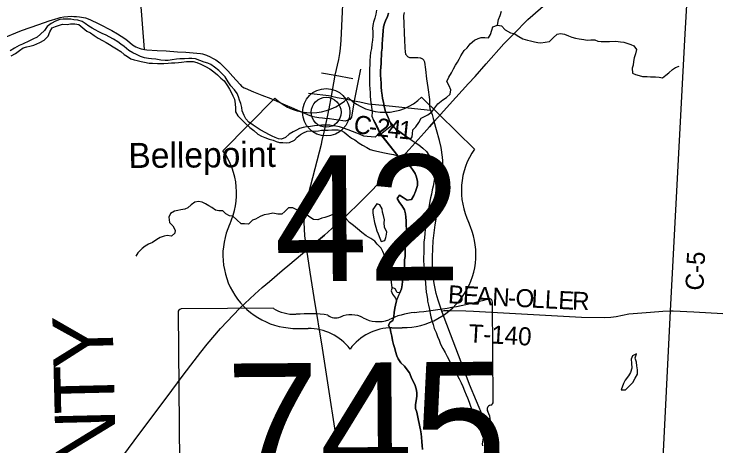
# Model space of a CAD drawing. Extents: x 114604 to 551442, y 316898 to 567001.
# Drawn here: x 158267 to 169929, y 484730 to 491906 of the extents above; entities that cross this region are included whole.
import ezdxf

# ---------------------------------------------------------------- set-up
doc = ezdxf.new("R2010")
doc.units = 0
for name, color, linetype in [('_CIVIL_CONSTRUCTION', 7, 'Continuous'), ('BD_X_Building', 7, 'Continuous'), ('DV_X_County_Line', 7, 'Continuous'), ('GE_P_Alignment_1000_Cardinal_Points', 7, 'Continuous'), ('GE_P_Alignment_1000_Stations', 7, 'Continuous'), ('GE_P_Alignment_100_Distances', 7, 'Continuous'), ('GE_P_Alignment_500_Bearings', 7, 'Continuous'), ('GE_P_Alignment_500_Cardinal_Points', 7, 'Continuous'), ('GE_P_Alignment_500_Curve_Data', 7, 'Continuous'), ('GE_X_Alignment', 7, 'Continuous'), ('MT_X_Edge_Line', 7, 'Continuous'), ('PM_P_Cells', 7, 'Continuous'), ('PM_P_CL_Double_Solid', 7, 'Continuous'), ('PM_P_Crosswalk', 7, 'Continuous'), ('PM_X_Dotted_Line', 7, 'Continuous'), ('RD_X_RR_1', 7, 'Continuous'), ('VG_X_Tree_Line_Lt', 7, 'Continuous')]:
    doc.layers.add(name, color=color, linetype=linetype)

msp = doc.modelspace()

# ---------------------------------------------------------------- linework, layer by layer
at = {"layer": '_CIVIL_CONSTRUCTION'}
for p, q in [((165247, 490122), (165167, 490030)), ((163427, 488233), (163130, 487988)), ((163188, 487618), (163130, 487988))]:
    msp.add_line(p, q, dxfattribs=at)
for points in [[(163680, 491250), (163692, 491335), (163704, 491471), (163725, 491940), (163753, 492558), (163791, 493949), (163823, 495217), (163825, 495520), (163819, 495706), (163809, 495795)], [(163503, 490331), (163544, 490541), (163605, 490890), (163662, 491153), (163680, 491250)], [(163389, 489807), (163420, 489941), (163469, 490170), (163499, 490310), (163503, 490331)], [(165354, 488929), (165377, 489064), (165392, 489234), (165393, 489281), (165389, 489466), (165385, 489528), (165362, 489687), (165336, 489803), (165287, 489983), (165247, 490122)], [(165167, 490030), (165079, 489930), (165029, 489875)], [(165029, 489875), (164830, 489658), (164656, 489460)], [(163130, 487988), (163096, 488223), (163088, 488449), (163102, 488628), (163126, 488788), (163374, 489745), (163389, 489807)], [(164656, 489460), (164509, 489294), (164219, 488979), (164009, 488771), (163803, 488572), (163608, 488397), (163427, 488233)], [(166422, 484399), (166183, 484923), (165832, 485751), (165696, 486120), (165562, 486473), (165412, 486867), (165376, 486969), (165311, 487152), (165280, 487263), (165245, 487432), (165229, 487546), (165220, 487660), (165220, 487719), (165218, 487870), (165233, 488139), (165263, 488406), (165354, 488929)], [(165414, 472144), (165393, 472292), (164982, 475026), (164955, 475217), (164801, 476218), (164697, 477030), (164572, 478083), (164536, 478392), (164437, 479186), (164365, 479750), (164292, 480291), (164243, 480668), (164204, 480939), (164040, 482055), (163927, 482826), (163710, 484304), (163390, 486353), (163255, 487194), (163188, 487618)]]:
    msp.add_lwpolyline(points, dxfattribs=at)
at = {"layer": 'DV_X_County_Line'}
for p, q in [((164354, 489911), (164539, 490055)), ((164338, 489938), (164644, 489548)), ((164623, 487139), (164679, 487273))]:
    msp.add_line(p, q, dxfattribs=at)
for points in [[(164288, 491970), (164280, 491902), (164262, 491836), (164238, 491770)], [(164440, 491794), (164472, 491864), (164486, 491920)], [(164238, 491770), (164232, 491746), (164225, 491674), (164229, 491608), (164227, 491538), (164223, 491474), (164214, 491405), (164204, 491335), (164190, 491269), (164182, 491203), (164178, 491135), (164176, 491065), (164171, 490994), (164171, 490926), (164175, 490860), (164173, 490798), (164175, 490730), (164180, 490662), (164182, 490596), (164182, 490545), (164190, 490477), (164200, 490405), (164217, 490273), (164213, 490209), (164239, 490143), (164323, 489964), (164354, 489911)], [(164539, 490055), (164482, 490187), (164460, 490237), (164435, 490306), (164417, 490378), (164403, 490442), (164391, 490504), (164382, 490558), (164372, 490626), (164368, 490694), (164366, 490760), (164362, 490823), (164357, 490889), (164357, 490959), (164361, 491027), (164365, 491081), (164369, 491149), (164374, 491219), (164374, 491270), (164382, 491340), (164386, 491408), (164388, 491482), (164396, 491554), (164399, 491626), (164405, 491695), (164429, 491766), (164440, 491794)], [(164512, 490117), (164558, 490055), (164609, 489989), (164677, 489945), (164739, 489905), (164810, 489856), (164880, 489804), (164932, 489770), (164995, 489732), (165061, 489680), (165119, 489622), (165161, 489560), (165200, 489496), (165228, 489446), (165242, 489376), (165250, 489311), (165253, 489245), (165251, 489179), (165239, 489109), (165229, 489049), (165213, 488985), (165201, 488914), (165188, 488850), (165178, 488796), (165162, 488724), (165154, 488672), (165136, 488594), (165124, 488533), (165114, 488481), (165103, 488377), (165097, 488327), (165091, 488261), (165085, 488186), (165077, 488118), (165076, 488052), (165074, 487984), (165074, 487928), (165072, 487874), (165072, 487804), (165075, 487737), (165079, 487685), (165083, 487617), (165087, 487567), (165097, 487499), (165104, 487427), (165108, 487357), (165114, 487287), (165124, 487234), (165136, 487164)], [(164644, 489548), (164708, 489506), (164777, 489453), (164835, 489387), (164889, 489323), (164934, 489258), (164956, 489196), (164970, 489126), (164970, 489058), (164955, 489006), (164937, 488956), (164907, 488890), (164869, 488823), (164799, 488815), (164734, 488859), (164670, 488895), (164634, 488841), (164674, 488777), (164711, 488725), (164755, 488655), (164771, 488585), (164777, 488534), (164780, 488468), (164784, 488400), (164786, 488334), (164782, 488262), (164772, 488204), (164767, 488140), (164771, 488075), (164767, 488005), (164767, 487943), (164763, 487879), (164757, 487823), (164754, 487753), (164752, 487697), (164742, 487640), (164732, 487590), (164730, 487526), (164722, 487460), (164717, 487406), (164703, 487342), (164679, 487273)], [(164679, 487273), (164632, 487277), (164602, 487339), (164552, 487365), (164534, 487305), (164554, 487253), (164604, 487187), (164623, 487139)], [(164623, 487139), (164679, 487273)], [(165136, 487164), (165138, 487136), (165151, 487070), (165167, 487000), (165181, 486930), (165193, 486874), (165210, 486814), (165228, 486748), (165250, 486684), (165278, 486613), (165303, 486551), (165329, 486489), (165355, 486421), (165393, 486349), (165428, 486285), (165462, 486219), (165490, 486169), (165514, 486119), (165559, 486043), (165593, 485975), (165627, 485909), (165664, 485845), (165698, 485779), (165724, 485717), (165752, 485645), (165777, 485580), (165799, 485528), (165827, 485458), (165853, 485392), (165876, 485326), (165904, 485266), (165922, 485204), (165959, 485132), (165983, 485070), (166005, 485004), (166033, 484932), (166064, 484864), (166084, 484814), (166126, 484743), (166164, 484677)], [(164623, 487139), (164605, 487071), (164591, 487021), (164582, 486948), (164576, 486882), (164562, 486812), (164508, 486782), (164490, 486732), (164514, 486682), (164528, 486622), (164543, 486553), (164555, 486481), (164573, 486415), (164595, 486347), (164604, 486297), (164628, 486229), (164650, 486179), (164692, 486111), (164757, 486057), (164801, 485993), (164835, 485943), (164863, 485875), (164886, 485823), (164926, 485751), (164946, 485681), (164958, 485618), (164959, 485556), (164949, 485480), (164935, 485418), (164939, 485352), (164957, 485290), (164972, 485238), (164988, 485154), (164996, 485103), (165008, 485047), (165018, 484997), (165031, 484929), (165037, 484879), (165045, 484799), (165049, 484737), (165053, 484669)]]:
    msp.add_lwpolyline(points, dxfattribs=at)
at = {"layer": 'GE_P_Alignment_1000_Cardinal_Points'}
for p, q in [((164022, 490988), (163918, 490465)), ((163544, 490541), (163160, 490584))]:
    msp.add_line(p, q, dxfattribs=at)
for points in [[(160432, 491317), (160234, 493882), (160233, 493897)], [(165188, 490309), (165180, 490337), (165176, 490376), (165178, 490439), (165174, 490484), (165146, 490686), (165127, 490828), (165110, 490983), (165090, 491105), (165087, 491116), (165082, 491127), (165075, 491137), (165068, 491146), (165059, 491155), (165049, 491162), (165039, 491168), (165027, 491172), (165015, 491175), (164975, 491177), (164856, 491178), (164844, 491181), (164832, 491185), (164821, 491190), (164810, 491197), (164800, 491206), (164792, 491215), (164785, 491225), (164779, 491236), (164774, 491248), (164771, 491260), (164760, 491459), (164746, 491881), (164756, 491933)], [(163378, 490930), (163605, 490890), (163897, 490837)], [(163918, 490465), (163875, 490190), (163844, 490155), (163768, 490127), (163469, 490170)], [(165376, 486969), (165414, 486978), (165484, 486982), (165772, 486976), (165901, 486971), (167693, 486869), (168074, 486862), (168182, 486868), (168270, 486879), (168482, 486925), (168844, 486953), (169044, 486967), (169176, 486977)], [(169176, 486977), (169218, 486974), (169562, 486956), (170041, 486930), (171344, 486860), (172857, 486776), (174403, 486694), (174414, 486693)]]:
    msp.add_lwpolyline(points, dxfattribs=at)
at = {"layer": 'GE_P_Alignment_1000_Stations'}
for p, q in [((165167, 490030), (165247, 490122)), ((163130, 487988), (163427, 488233)), ((162849, 487751), (163130, 487988))]:
    msp.add_line(p, q, dxfattribs=at)
for points in [[(165817, 490750), (165926, 490871), (166112, 491079), (166405, 491411), (166563, 491573), (166801, 491814), (167227, 492189), (167709, 492595), (167971, 492812), (168319, 493108), (168672, 493408), (168860, 493569), (168901, 493604)], [(165503, 490403), (165607, 490517), (165817, 490750)], [(165247, 490122), (165360, 490245), (165503, 490403)], [(165029, 489875), (165079, 489930), (165167, 490030)], [(164656, 489460), (164830, 489658), (165029, 489875)], [(163427, 488233), (163608, 488397), (163803, 488572), (164009, 488771), (164219, 488979), (164509, 489294), (164656, 489460)], [(162509, 487462), (162724, 487646), (162849, 487751)], [(157951, 481708), (158690, 482701), (159511, 483795), (160265, 484815), (160887, 485651), (161079, 485909), (161258, 486142), (161369, 486287), (161474, 486424), (161696, 486682), (162016, 487018), (162265, 487252), (162389, 487361), (162509, 487462)]]:
    msp.add_lwpolyline(points, dxfattribs=at)
at = {"layer": 'GE_P_Alignment_500_Bearings'}
for points in [[(168821, 480058), (169026, 484047), (169039, 484304), (169176, 486977), (169413, 491479), (169537, 493692)], [(158041, 491490), (158392, 491630), (158681, 491733), (158850, 491792), (159000, 491840), (159031, 491849), (159095, 491861), (159160, 491867), (159214, 491868), (159260, 491867), (159306, 491865), (159352, 491861), (159455, 491845), (159525, 491816), (159678, 491744), (159889, 491635), (159987, 491577), (160046, 491541), (160124, 491486), (160188, 491431), (160237, 491393), (160264, 491377), (160291, 491363), (160319, 491350), (160348, 491339), (160377, 491329), (160407, 491321), (160432, 491317), (160473, 491311), (160643, 491299), (160795, 491292), (160980, 491279), (161120, 491271), (161365, 491252), (161398, 491243), (161462, 491222), (161524, 491194), (161567, 491171), (161617, 491145), (161641, 491130), (161686, 491097), (161727, 491058), (161744, 491039), (161820, 490961), (161900, 490871), (161955, 490805), (162023, 490733), (162047, 490708), (162061, 490697), (162091, 490679), (162107, 490672), (162245, 490616), (162386, 490560), (162531, 490502), (162731, 490415), (162914, 490338), (163015, 490294), (163092, 490258), (163184, 490221), (163217, 490211), (163266, 490200), (163330, 490187), (163392, 490179), (163469, 490170)], [(163544, 490541), (163633, 490522), (163768, 490499), (163918, 490465), (164010, 490449), (164155, 490415), (164218, 490406), (164497, 490379)], [(164497, 490379), (165188, 490309), (165200, 490278), (165215, 490237), (165231, 490173), (165247, 490122)]]:
    msp.add_lwpolyline(points, dxfattribs=at)
at = {"layer": 'GE_P_Alignment_500_Cardinal_Points'}
for p, q in [((165915, 489662), (165038, 490526)), ((162602, 490509), (161738, 489632)), ((162978, 486683), (163152, 486684)), ((164544, 486694), (164718, 486695))]:
    msp.add_line(p, q, dxfattribs=at)
for centre, radius, start, end in [((164425, 491143), 870, 225.9854, 314.8394), ((163207, 491135), 870, 225.9854, 314.8394), ((160746, 488927), 1218, 334.9595, 35.4133), ((166918, 488971), 1218, 145.4115, 205.8653), ((164723, 487914), 1218, 269.7742, 25.5805), ((162955, 487901), 1218, 155.2443, 271.0507), ((163158, 485814), 870, 37.2823, 90.4124), ((164550, 485824), 870, 90.4124, 143.5425)]:
    msp.add_arc(centre, radius, start, end, dxfattribs=at)
at = {"layer": 'GE_P_Alignment_500_Curve_Data'}
for p, q in [((166227, 485463), (166215, 487122)), ((160996, 486951), (161019, 483781)), ((162576, 487017), (161047, 487006)), ((166227, 485464), (166227, 485463))]:
    msp.add_line(p, q, dxfattribs=at)
for centre, major_axis, ratio, start_param, end_param in [((164325, 491351), (5536, 40), 0.800001, 4.814396, 5.042371), ((166157, 487128), (58.1, 0.4), 0.8, 6.141152, 7.989035), ((161055, 486958), (60.5, 0.4), 0.8, 1.712693, 3.28349), ((162937, 487387), (587, 4), 0.8, 4.042523, 4.731795), ((163147, 485241), (2106, 15), 0.8, 1.404758, 1.657858), ((163863, 486628), (352, 3), 0.8, 0.950623, 2.079405), ((165069, 486066), (1114, 8), 0.8, 1.699011, 2.107814), ((163612, 486993), (169, 1), 0.8, 3.836095, 5.185415), ((164314, 487134), (423, 3), 0.8, 4.081561, 5.145723), ((166215, 485342), (89.9, 0.6), 0.8, 1.883978, 3.671073), ((166165, 485456), (62.2, 0.4), 0.8, 5.05454, 6.418171), ((165644, 485128), (540, 4), 0.8, 5.934695, 6.695948), ((166440, 484771), (393, 3), 0.8, 2.387724, 3.262537)]:
    msp.add_ellipse(centre, major_axis=major_axis, ratio=ratio, start_param=start_param, end_param=end_param, dxfattribs=at)
at = {"layer": 'GE_X_Alignment'}
for radius in [393, 249]:
    msp.add_circle((163453, 490274), radius, dxfattribs=at)
at = {"layer": 'MT_X_Edge_Line'}
for points in [[(164293, 488751), (164229, 488659), (164227, 488605), (164238, 488533), (164258, 488444), (164280, 488364), (164297, 488306), (164315, 488256), (164343, 488180), (164368, 488128), (164428, 488142), (164444, 488193)], [(164444, 488193), (164451, 488217), (164459, 488283), (164423, 488363), (164414, 488437), (164420, 488487), (164404, 488561), (164390, 488615), (164381, 488672), (164343, 488736), (164293, 488751)], [(168595, 486171), (168588, 486193), (168608, 486262), (168544, 486229), (168518, 486171), (168524, 486103), (168529, 486023), (168509, 485952), (168477, 485896), (168423, 485824), (168393, 485769), (168356, 485663)], [(168356, 485663), (168426, 485665), (168486, 485722), (168550, 485784), (168588, 485854), (168623, 485925), (168623, 485993), (168617, 486061), (168608, 486125), (168595, 486171)]]:
    msp.add_lwpolyline(points, dxfattribs=at)
at = {"layer": 'PM_P_Cells'}
for points in [[(166298, 491721), (166316, 491815), (166342, 491879), (166367, 491955)], [(164338, 489938), (164268, 489862), (164199, 489864), (164133, 489869), (164077, 489879), (164015, 489905), (163963, 489929), (163818, 489984), (163740, 490012), (163672, 490034), (163613, 490042), (163563, 490049), (163511, 490057), (163443, 490059), (163377, 490057), (163313, 490052), (163257, 490046), (163190, 490040), (163124, 490032), (163068, 490023), (163012, 490007), (162960, 489979), (162906, 489948), (162840, 489908), (162778, 489854), (162710, 489827), (162660, 489833), (162606, 489853), (162556, 489879), (162503, 489907), (162449, 489934), (162357, 489984), (162292, 490026), (162240, 490060), (162168, 490108), (162119, 490166), (162093, 490218), (162059, 490300), (162050, 490354), (162036, 490422), (162012, 490474), (161997, 490528), (161973, 490584), (161929, 490648), (161868, 490714), (161824, 490780), (161775, 490860), (161667, 490968), (161596, 491021), (161538, 491067), (161486, 491089), (161428, 491107), (161353, 491135), (161281, 491162), (161223, 491168), (161171, 491168), (161101, 491164), (161022, 491161), (160964, 491157), (160894, 491147), (160828, 491132), (160776, 491132), (160708, 491138), (160624, 491154), (160551, 491161), (160499, 491169), (160433, 491179), (160369, 491201), (160300, 491232), (160240, 491260), (160172, 491302), (160095, 491364), (160041, 491408), (159989, 491444), (159920, 491489), (159848, 491529), (159798, 491557), (159732, 491585), (159677, 491613), (159615, 491646), (159565, 491670), (159511, 491704), (159446, 491748), (159396, 491780), (159328, 491804), (159261, 491811), (159209, 491821), (159137, 491823), (159081, 491819), (159027, 491814), (158953, 491788), (158883, 491746), (158817, 491699), (158771, 491635)], [(158648, 491410), (158698, 491432), (158770, 491472), (158832, 491539), (158863, 491609), (158903, 491677), (158953, 491698), (159003, 491716), (159071, 491740), (159148, 491733), (159204, 491741), (159276, 491743), (159342, 491730), (159412, 491678), (159475, 491624), (159537, 491592), (159599, 491548), (159666, 491504), (159734, 491469), (159800, 491431), (159851, 491399), (159915, 491363), (159971, 491327), (160040, 491281), (160096, 491236), (160152, 491200), (160207, 491164), (160263, 491146), (160313, 491132), (160381, 491118), (160433, 491105), (160510, 491089), (160566, 491087), (160650, 491084), (160704, 491086), (160754, 491086), (160830, 491092), (160884, 491093), (160937, 491095), (160997, 491099), (161051, 491105), (161131, 491120), (161183, 491120), (161245, 491116), (161303, 491102), (161370, 491071), (161446, 491037), (161518, 490997), (161587, 490947), (161645, 490897), (161703, 490839), (161756, 490796), (161814, 490712), (161847, 490660), (161873, 490606), (161903, 490546), (161929, 490490), (161940, 490415), (161944, 490343), (161946, 490283), (161985, 490213), (162053, 490151), (162114, 490089), (162184, 490019), (162249, 489972), (162317, 489912), (162381, 489878), (162433, 489854), (162506, 489826), (162572, 489809), (162622, 489789), (162680, 489773), (162733, 489771), (162795, 489767), (162845, 489772), (162927, 489810), (162973, 489862), (163025, 489907), (163075, 489935), (163137, 489961), (163197, 489968), (163273, 489960), (163325, 489964), (163377, 489974), (163431, 489977), (163487, 489979), (163547, 489983), (163598, 489981), (163650, 489980), (163702, 489970), (163754, 489944), (163819, 489886), (163875, 489842), (163929, 489814), (163999, 489763), (164058, 489725), (164126, 489689), (164184, 489657), (164245, 489641), (164323, 489624), (164395, 489604)], [(164856, 489821), (164879, 489865), (164885, 489917), (164891, 489981), (164940, 490033), (164990, 490102), (165030, 490176), (165086, 490202), (165140, 490231), (165208, 490281), (165256, 490347), (165310, 490416), (165389, 490480), (165453, 490517), (165513, 490577), (165523, 490645), (165497, 490713), (165458, 490787), (165490, 490856), (165536, 490930), (165566, 490994), (165599, 491055), (165633, 491105), (165661, 491155), (165693, 491211), (165745, 491302), (165794, 491342), (165848, 491411), (165920, 491471), (165978, 491499), (166030, 491514), (166090, 491514), (166151, 491512), (166182, 491566), (166208, 491639), (166224, 491691), (166298, 491721), (166366, 491710), (166429, 491644), (166515, 491594), (166579, 491584), (166652, 491534), (166720, 491495), (166796, 491471), (166850, 491463), (166917, 491443), (166971, 491435), (167021, 491430), (167093, 491436), (167161, 491450), (167225, 491509), (167293, 491573), (167349, 491583), (167413, 491570), (167481, 491542), (167536, 491522), (167598, 491504), (167658, 491495), (167734, 491481), (167788, 491471), (167849, 491477), (167915, 491478), (167967, 491458), (168023, 491448), (168089, 491448), (168159, 491451), (168268, 491455), (168342, 491445), (168396, 491438), (168450, 491422), (168514, 491400), (168565, 491380), (168607, 491318), (168591, 491246), (168568, 491180), (168558, 491117), (168552, 491057), (168538, 491007), (168541, 490925), (168591, 490901), (168655, 490885), (168709, 490867), (168785, 490868), (168842, 490862), (168922, 490860), (168984, 490857), (169042, 490847), (169098, 490893), (169148, 490930), (169208, 490982), (169258, 491016), (169320, 491041)], [(158771, 491635), (158707, 491574), (158651, 491524), (158577, 491490), (158523, 491461), (158407, 491403), (158351, 491382), (158275, 491340), (158205, 491293)], [(158218, 491209), (158290, 491250), (158356, 491300), (158418, 491343), (158480, 491361), (158530, 491373), (158594, 491389), (158648, 491410)], [(164644, 489548), (164338, 489938)], [(164395, 489604), (164449, 489592), (164507, 489582), (164572, 489573), (164644, 489548)], [(164552, 487365), (164531, 487489), (164543, 487563), (164546, 487634), (164548, 487704), (164516, 487756), (164451, 487832), (164421, 487894), (164392, 487962), (164364, 488014), (164302, 488080), (164259, 488134), (164193, 488177), (164117, 488223), (164044, 488275), (163974, 488335), (163909, 488395), (163841, 488445), (163791, 488499), (163720, 488556), (163658, 488586), (163602, 488588), (163550, 488572), (163480, 488545), (163430, 488525), (163380, 488513), (163314, 488487), (163245, 488492), (163181, 488534), (163113, 488580), (163044, 488612), (162966, 488651), (162900, 488685), (162826, 488685), (162768, 488623), (162714, 488580), (162648, 488580), (162569, 488600), (162495, 488583), (162421, 488569), (162355, 488541), (162281, 488498), (162231, 488482), (162161, 488415), (162095, 488423), (162041, 488421), (161967, 488489), (161902, 488547), (161848, 488556), (161784, 488584), (161735, 488636), (161667, 488634), (161615, 488648), (161555, 488694), (161502, 488721), (161450, 488755), (161394, 488781), (161330, 488791), (161272, 488783), (161208, 488734), (161156, 488686), (161106, 488663), (161038, 488655), (160986, 488643), (160934, 488629), (160868, 488590), (160840, 488532), (160852, 488444), (160907, 488388), (160945, 488316), (160941, 488266), (160885, 488217), (160813, 488229), (160761, 488215), (160697, 488195), (160637, 488160), (160569, 488112), (160499, 488083), (160445, 488049), (160395, 488009), (160325, 487936), (160289, 487882)]]:
    msp.add_lwpolyline(points, dxfattribs=at)
at = {"layer": 'PM_X_Dotted_Line'}
msp.add_line((163453, 490274), (163453, 490274), dxfattribs=at)
at = {"layer": 'VG_X_Tree_Line_Lt'}
for p, q in [((164354, 489911), (164539, 490055)), ((164644, 489548), (164354, 489911)), ((164623, 487139), (164679, 487273))]:
    msp.add_line(p, q, dxfattribs=at)
for points in [[(164288, 491970), (164280, 491902), (164262, 491836), (164238, 491770)], [(164486, 491920), (164472, 491864), (164440, 491794)], [(164238, 491770), (164232, 491746), (164225, 491674), (164229, 491608), (164227, 491538), (164223, 491474), (164214, 491405), (164204, 491335), (164190, 491269), (164182, 491203), (164178, 491135), (164176, 491065), (164171, 490994), (164171, 490926), (164175, 490860), (164173, 490798), (164175, 490730), (164180, 490662), (164182, 490596), (164182, 490545), (164190, 490477), (164200, 490405), (164217, 490273), (164213, 490209), (164239, 490143), (164276, 490077), (164316, 490007), (164338, 489938)], [(164440, 491794), (164429, 491766), (164405, 491695), (164399, 491626), (164396, 491554), (164388, 491482), (164386, 491408), (164382, 491340), (164374, 491270), (164374, 491219), (164369, 491149), (164365, 491081), (164361, 491027), (164357, 490959), (164357, 490889), (164362, 490823), (164366, 490760), (164368, 490694), (164372, 490626), (164382, 490558), (164391, 490504), (164403, 490442), (164417, 490378), (164435, 490306), (164460, 490237), (164482, 490187), (164512, 490117)], [(164539, 490055), (164880, 489804), (164932, 489770), (164995, 489732), (165061, 489680), (165119, 489622), (165161, 489560), (165200, 489496), (165228, 489446), (165242, 489376), (165250, 489311), (165253, 489245), (165251, 489179), (165239, 489109), (165229, 489049), (165213, 488985), (165201, 488914), (165188, 488850), (165178, 488796), (165162, 488724), (165154, 488672), (165136, 488594), (165124, 488533), (165114, 488481), (165103, 488377), (165097, 488327), (165091, 488261), (165085, 488186), (165077, 488118), (165076, 488052), (165074, 487984), (165074, 487928), (165072, 487874), (165072, 487804), (165075, 487737), (165079, 487685), (165083, 487617), (165087, 487567), (165097, 487499), (165104, 487427), (165108, 487357), (165114, 487287), (165124, 487234), (165136, 487164)], [(164679, 487273), (164703, 487342), (164717, 487406), (164722, 487460), (164730, 487526), (164732, 487590), (164742, 487640), (164752, 487697), (164754, 487753), (164757, 487823), (164763, 487879), (164767, 487943), (164767, 488005), (164771, 488075), (164767, 488140), (164772, 488204), (164782, 488262), (164786, 488334), (164784, 488400), (164780, 488468), (164777, 488534), (164771, 488585), (164755, 488655), (164711, 488725), (164674, 488777), (164634, 488841), (164670, 488895), (164734, 488859), (164799, 488815), (164869, 488823), (164907, 488890), (164937, 488956), (164955, 489006), (164970, 489058), (164970, 489126), (164956, 489196), (164934, 489258), (164889, 489323), (164835, 489387), (164777, 489453), (164708, 489506), (164644, 489548)], [(165136, 487164), (165138, 487136), (165151, 487070), (165167, 487000), (165181, 486930), (165193, 486874), (165210, 486814), (165228, 486748), (165250, 486684), (165278, 486613), (165303, 486551), (165329, 486489), (165355, 486421), (165393, 486349), (165428, 486285), (165462, 486219), (165490, 486169), (165514, 486119), (165559, 486043), (165593, 485975), (165627, 485909), (165664, 485845), (165698, 485779), (165724, 485717), (165752, 485645), (165777, 485580), (165799, 485528), (165827, 485458), (165853, 485392), (165876, 485326), (165904, 485266), (165922, 485204), (165959, 485132), (165983, 485070), (166005, 485004), (166033, 484932), (166064, 484864), (166084, 484814), (166126, 484743), (166164, 484677)], [(165053, 484669), (165049, 484737), (165045, 484799), (165037, 484879), (165031, 484929), (165018, 484997), (165008, 485047), (164996, 485103), (164988, 485154), (164972, 485238), (164957, 485290), (164939, 485352), (164935, 485418), (164949, 485480), (164959, 485556), (164958, 485618), (164946, 485681), (164926, 485751), (164886, 485823), (164863, 485875), (164835, 485943), (164801, 485993), (164757, 486057), (164692, 486111), (164650, 486179), (164628, 486229), (164604, 486297), (164595, 486347), (164573, 486415), (164555, 486481), (164543, 486553), (164528, 486622), (164514, 486682), (164490, 486732), (164508, 486782), (164562, 486812), (164576, 486882), (164582, 486948), (164591, 487021), (164605, 487071), (164623, 487139)]]:
    msp.add_lwpolyline(points, dxfattribs=at)

# ---------------------------------------------------------------- texts
at = {"layer": '_CIVIL_CONSTRUCTION'}
msp.add_text('Bellepoint', height=417, rotation=0.4123, dxfattribs=at).set_placement((160168, 489348))
at = {"layer": 'BD_X_Building'}
for s, p in [('s', (163561, 485175)), ('r', (163561, 485175)), ('745', (163208, 485099))]:
    msp.add_text(s, height=1, rotation=0.4124, dxfattribs=at).set_placement(p)
at = {"layer": 'GE_P_Alignment_100_Distances'}
for s, rotation, p in [('Y', 91.377, (159924, 486020)), ('T', 91.377, (159942, 485273)), ('N', 91.3757, (159963, 484391))]:
    msp.add_text(s, height=1000, rotation=rotation, dxfattribs=at).set_placement(p)
at = {"layer": 'GE_P_Alignment_500_Cardinal_Points'}
msp.add_text('42', height=2088.3, rotation=0.4124, dxfattribs=at).set_placement((162595, 487463))
at = {"layer": 'GE_P_Alignment_500_Curve_Data'}
msp.add_text('745', height=2088.3, rotation=0.4124, dxfattribs=at).set_placement((161795, 484010))
at = {"layer": 'PM_P_CL_Double_Solid'}
for s, rotation, p in [('C', 350.3499, (163893, 489940)), ('2', 353.709, (164277, 489881)), ('4', 354.0168, (164462, 489861)), ('1', 354.0711, (164646, 489841)), ('-', 353.1391, (164151, 489896)), ('C-5', 87.2075, (169719, 487307))]:
    msp.add_text(s, height=300, rotation=rotation, dxfattribs=at).set_placement(p)
at = {"layer": 'PM_P_Crosswalk'}
for s, rotation, p in [('B', 357.0149, (165472, 487102)), ('E', 357.0121, (165718, 487089)), ('A', 357.0131, (165942, 487078)), ('N', 357.0118, (166206, 487064)), ('O', 357.0141, (166592, 487044)), ('L', 357.0121, (166856, 487030)), ('L', 357.0136, (167080, 487018)), ('E', 357.0556, (167304, 487007)), ('R', 358.1687, (167535, 486995)), ('-', 357.0133, (166469, 487050)), ('T-140', 356.7563, (165811, 486455))]:
    msp.add_text(s, height=300, rotation=rotation, dxfattribs=at).set_placement(p)
at = {"layer": 'RD_X_RR_1'}
for s, p in [('0', (163834, 488501)), ('/', (163835, 488501)), ('42', (163630, 488292))]:
    msp.add_text(s, height=1, rotation=0.4124, dxfattribs=at).set_placement(p)

doc.saveas('drawing.dxf')
